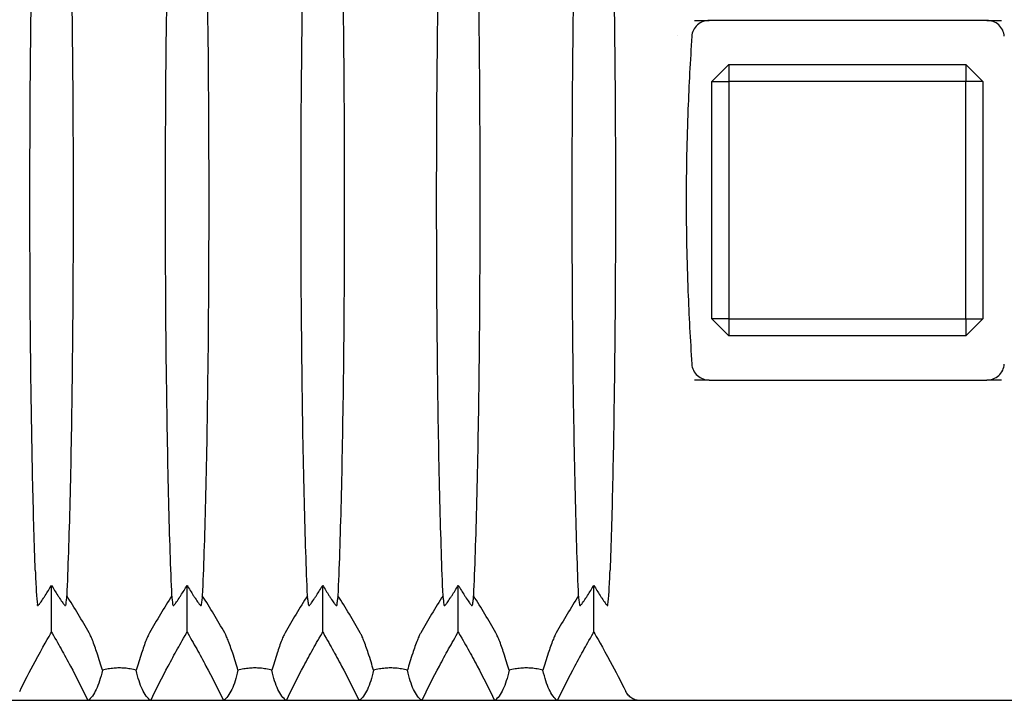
# Model space of a CAD drawing. Header units: millimetres. Extents: x 399 to 6076, y -1991 to 1602.
# Tile 276 of 324: x 5868 to 5897, y -252 to -232. Entities that reach past the tile are written whole.
import ezdxf

# ---------------------------------------------------------------- set-up
doc = ezdxf.new("R2010")
doc.units = ezdxf.units.MM
doc.layers.add('AM_5', color=3, linetype='Continuous', lineweight=25)
doc.layers.add('可見 (ISO)', color=7, linetype='Continuous', lineweight=25)
doc.styles.add('尺寸標註', font='romans.shx', dxfattribs={"bigfont": 'CHINESET.SHX'})
doc.dimstyles.new('CNS1$0', dxfattribs={"dimtxt": 2.5, "dimasz": 2.5, "dimexe": 1, "dimexo": 1, "dimgap": 1.5, "dimtad": 1, "dimtoh": 1, "dimdec": 1, "dimdsep": 46, "dimtxsty": '尺寸標註', "dimcen": 0, "dimclrd": 2, "dimclre": 2, "dimclrt": 1, "dimadec": 0, "dimazin": 2, "dimtp": 0.1, "dimtm": 0.1, "dimtfac": 0.71, "dimtdec": 1, "dimtmove": 0, "dimatfit": 0, "dimfxl": 0, "dimlwd": 13, "dimlwe": 13, "dimarcsym": 0})

# ---------------------------------------------------------------- blocks, each defined once
blk = doc.blocks.new('*D458')
at = {"layer": 'AM_5', "color": 2, "lineweight": 13}
for p, q in [((5921.977, -238.083), (5921.977, -275.527)), ((5804.457, -255.583), (5804.457, -275.527)), ((5919.477, -274.527), (5806.957, -274.527))]:
    blk.add_line(p, q, dxfattribs=at)
at = {"layer": 'AM_5', "color": 2}
for points in [[(5806.957, -274.11), (5806.957, -274.944), (5804.457, -274.527)], [(5919.477, -274.11), (5919.477, -274.944), (5921.977, -274.527)]]:
    blk.add_solid(points, dxfattribs=at)
at = {"layer": 'Defpoints', "color": 0}
for p in [(5921.977, -237.083), (5804.457, -254.583), (5804.457, -274.527)]:
    blk.add_point(p, dxfattribs=at)
at = {"layer": 'AM_5', "color": 1, "insert": (5863.217, -271.777), "char_height": 2.5, "attachment_point": 5, "style": '尺寸標註'}
blk.add_mtext('117.5', dxfattribs=at)

msp = doc.modelspace()

# ---------------------------------------------------------------- linework, layer by layer
at = {"layer": '可見 (ISO)'}
for p, q in [((5887.496, -231.783), (5887.933, -231.783)), ((5896.121, -231.783), (5887.933, -231.783)), ((5896.121, -231.783), (5896.558, -231.783)), ((5887.006, -232.242), (5887.006, -232.242)), ((5888.506, -233.083), (5888.006, -233.583)), ((5888.506, -233.083), (5895.506, -233.083)), ((5888.506, -233.083), (5888.506, -233.583)), ((5895.506, -233.083), (5895.506, -233.583)), ((5896.006, -233.583), (5895.506, -233.083)), ((5888.006, -240.583), (5888.006, -233.583)), ((5888.006, -233.583), (5888.506, -233.583)), ((5895.506, -233.583), (5888.506, -233.583)), ((5888.506, -233.583), (5888.506, -240.583)), ((5895.506, -240.583), (5895.506, -233.583)), ((5896.006, -233.583), (5895.506, -233.583)), ((5896.006, -233.583), (5896.006, -240.583)), ((5888.006, -240.583), (5888.506, -241.083)), ((5888.506, -240.583), (5888.006, -240.583)), ((5888.506, -240.583), (5895.506, -240.583)), ((5888.506, -240.583), (5888.506, -241.083)), ((5895.506, -241.083), (5896.006, -240.583)), ((5895.506, -240.583), (5895.506, -241.083)), ((5895.506, -240.583), (5896.006, -240.583)), ((5895.506, -241.083), (5888.506, -241.083)), ((5887.933, -242.383), (5887.496, -242.383)), ((5887.933, -242.383), (5896.121, -242.383)), ((5896.558, -242.383), (5896.121, -242.383)), ((5867.997, -248.083), (5867.997, -248.083)), ((5885.057, -248.083), (5885.057, -248.083)), ((5868.527, -249.814), (5868.527, -248.434)), ((5872.527, -249.814), (5872.527, -248.434)), ((5876.527, -249.814), (5876.527, -248.434)), ((5880.527, -249.814), (5880.527, -248.434)), ((5884.527, -249.814), (5884.527, -248.434)), ((5869.599, -251.833), (5867.148, -251.833)), ((5871.455, -251.833), (5869.599, -251.833)), ((5873.599, -251.833), (5871.455, -251.833)), ((5875.455, -251.833), (5873.599, -251.833)), ((5877.599, -251.833), (5875.455, -251.833)), ((5879.455, -251.833), (5877.599, -251.833)), ((5881.599, -251.833), (5879.455, -251.833)), ((5883.455, -251.833), (5881.599, -251.833)), ((5885.907, -251.833), (5883.455, -251.833)), ((5898.148, -251.833), (5885.907, -251.833))]:
    msp.add_line(p, q, dxfattribs=at)
for centre, major_axis, ratio, start_param, end_param in [((5847.313, -260.792), (24.612, 4.722), 0.903498, 0.293741, 0.349549), ((5893.742, -260.792), (-24.612, 4.722), 0.903498, 5.933636, 5.989445), ((5851.313, -260.792), (24.612, 4.722), 0.903498, 0.293741, 0.349549), ((5897.742, -260.792), (-24.612, 4.722), 0.903498, 5.933636, 5.989445), ((5855.313, -260.792), (24.612, 4.722), 0.903498, 0.293741, 0.349549), ((5901.742, -260.792), (-24.612, 4.722), 0.903498, 5.933636, 5.989445), ((5859.313, -260.792), (24.612, 4.722), 0.903498, 0.293741, 0.349549), ((5905.742, -260.792), (-24.612, 4.722), 0.903498, 5.933636, 5.989445), ((5844.762, 5104.461), (-39.431, 5356.315), 0.004413, 3.174069, 3.174214)]:
    msp.add_ellipse(centre, major_axis=major_axis, ratio=ratio, start_param=start_param, end_param=end_param, dxfattribs=at)
for points, knots in [([(5868.975, -225.427), (5869.01, -226.212), (5869.042, -227.152), (5869.095, -229.294), (5869.117, -230.489), (5869.154, -233.454), (5869.165, -235.263), (5869.165, -238.888), (5869.154, -240.697), (5869.117, -243.665), (5869.095, -244.864), (5869.042, -247.01), (5869.01, -247.953), (5868.975, -248.74)], [0.000001, 0.000001, 0.000001, 0.000001, 0.408065, 0.408065, 0.818786, 0.818786, 1.357583, 1.357583, 1.896436, 1.896436, 2.308017, 2.308017, 2.716908, 2.716908, 2.716908, 2.716908]), ([(5872.079, -248.74), (5872.044, -247.954), (5872.013, -247.014), (5871.96, -244.872), (5871.938, -243.677), (5871.9, -240.712), (5871.889, -238.903), (5871.889, -235.278), (5871.9, -233.469), (5871.938, -230.501), (5871.959, -229.302), (5872.013, -227.156), (5872.044, -226.214), (5872.079, -225.427)], [0.000001, 0.000001, 0.000001, 0.000001, 0.408065, 0.408065, 0.818786, 0.818786, 1.357583, 1.357583, 1.896436, 1.896436, 2.308017, 2.308017, 2.716908, 2.716908, 2.716908, 2.716908]), ([(5872.975, -225.427), (5873.01, -226.212), (5873.042, -227.152), (5873.095, -229.294), (5873.117, -230.489), (5873.154, -233.454), (5873.165, -235.263), (5873.165, -238.888), (5873.154, -240.697), (5873.117, -243.665), (5873.095, -244.864), (5873.042, -247.01), (5873.01, -247.953), (5872.975, -248.74)], [0.000001, 0.000001, 0.000001, 0.000001, 0.408065, 0.408065, 0.818786, 0.818786, 1.357583, 1.357583, 1.896436, 1.896436, 2.308017, 2.308017, 2.716908, 2.716908, 2.716908, 2.716908]), ([(5876.079, -248.74), (5876.044, -247.954), (5876.013, -247.014), (5875.96, -244.872), (5875.938, -243.677), (5875.9, -240.712), (5875.889, -238.903), (5875.889, -235.278), (5875.9, -233.469), (5875.938, -230.501), (5875.959, -229.302), (5876.013, -227.156), (5876.044, -226.214), (5876.079, -225.427)], [0.000001, 0.000001, 0.000001, 0.000001, 0.408065, 0.408065, 0.818786, 0.818786, 1.357583, 1.357583, 1.896436, 1.896436, 2.308017, 2.308017, 2.716908, 2.716908, 2.716908, 2.716908]), ([(5876.975, -225.427), (5877.01, -226.212), (5877.042, -227.152), (5877.095, -229.294), (5877.117, -230.489), (5877.154, -233.454), (5877.165, -235.263), (5877.165, -238.888), (5877.154, -240.697), (5877.117, -243.665), (5877.095, -244.864), (5877.042, -247.01), (5877.01, -247.953), (5876.975, -248.74)], [0.000001, 0.000001, 0.000001, 0.000001, 0.408065, 0.408065, 0.818786, 0.818786, 1.357583, 1.357583, 1.896436, 1.896436, 2.308017, 2.308017, 2.716908, 2.716908, 2.716908, 2.716908]), ([(5880.079, -248.74), (5880.044, -247.954), (5880.013, -247.014), (5879.96, -244.872), (5879.938, -243.677), (5879.9, -240.712), (5879.889, -238.903), (5879.889, -235.278), (5879.9, -233.469), (5879.938, -230.501), (5879.959, -229.302), (5880.013, -227.156), (5880.044, -226.214), (5880.079, -225.427)], [0.000001, 0.000001, 0.000001, 0.000001, 0.408065, 0.408065, 0.818786, 0.818786, 1.357583, 1.357583, 1.896436, 1.896436, 2.308017, 2.308017, 2.716908, 2.716908, 2.716908, 2.716908]), ([(5880.975, -225.427), (5881.01, -226.212), (5881.042, -227.152), (5881.095, -229.294), (5881.117, -230.489), (5881.154, -233.454), (5881.165, -235.263), (5881.165, -238.888), (5881.154, -240.697), (5881.117, -243.665), (5881.095, -244.864), (5881.042, -247.01), (5881.01, -247.953), (5880.975, -248.74)], [0.000001, 0.000001, 0.000001, 0.000001, 0.408065, 0.408065, 0.818786, 0.818786, 1.357583, 1.357583, 1.896436, 1.896436, 2.308017, 2.308017, 2.716908, 2.716908, 2.716908, 2.716908]), ([(5884.079, -248.74), (5884.044, -247.954), (5884.013, -247.014), (5883.96, -244.872), (5883.938, -243.677), (5883.9, -240.712), (5883.889, -238.903), (5883.889, -235.278), (5883.9, -233.469), (5883.938, -230.501), (5883.959, -229.302), (5884.013, -227.156), (5884.044, -226.214), (5884.079, -225.427)], [0.000001, 0.000001, 0.000001, 0.000001, 0.408065, 0.408065, 0.818786, 0.818786, 1.357583, 1.357583, 1.896436, 1.896436, 2.308017, 2.308017, 2.716908, 2.716908, 2.716908, 2.716908]), ([(5868.049, -247.988), (5868.021, -247.241), (5867.996, -246.39), (5867.953, -244.507), (5867.935, -243.482), (5867.9, -240.711), (5867.889, -238.902), (5867.889, -235.277), (5867.9, -233.468), (5867.935, -230.694), (5867.953, -229.667), (5867.996, -227.78), (5868.021, -226.926), (5868.049, -226.178)], [0.000001, 0.000001, 0.000001, 0.000001, 0.347263, 0.347263, 0.696748, 0.696748, 1.236931, 1.236931, 1.777162, 1.777162, 2.127375, 2.127375, 2.47533, 2.47533, 2.47533, 2.47533]), ([(5885.006, -226.178), (5885.034, -226.925), (5885.059, -227.777), (5885.101, -229.659), (5885.119, -230.684), (5885.154, -233.455), (5885.165, -235.264), (5885.165, -238.889), (5885.154, -240.698), (5885.119, -243.472), (5885.102, -244.499), (5885.059, -246.386), (5885.034, -247.24), (5885.006, -247.988)], [0.000001, 0.000001, 0.000001, 0.000001, 0.347263, 0.347263, 0.696748, 0.696748, 1.236931, 1.236931, 1.777162, 1.777162, 2.127375, 2.127375, 2.47533, 2.47533, 2.47533, 2.47533]), ([(5887.933, -231.783), (5887.871, -231.783), (5887.809, -231.794), (5887.689, -231.838), (5887.631, -231.872), (5887.533, -231.96), (5887.493, -232.012), (5887.437, -232.128), (5887.421, -232.189), (5887.417, -232.252)], [-0.07695637, -0.07695637, -0.07695637, -0.07695637, -0.05829865, -0.05829865, -0.03852871, -0.03852871, -0.01889336, -0.01889336, 0, 0, 0, 0]), ([(5896.637, -232.252), (5896.633, -232.189), (5896.617, -232.128), (5896.561, -232.013), (5896.521, -231.96), (5896.424, -231.872), (5896.366, -231.838), (5896.246, -231.794), (5896.184, -231.783), (5896.121, -231.783)], [-0.07705692, -0.07705692, -0.07705692, -0.07705692, -0.05816651, -0.05816651, -0.03850763, -0.03850763, -0.01871181, -0.01871181, 0, 0, 0, 0]), ([(5887.417, -232.252), (5887.371, -232.97), (5887.333, -233.684), (5887.27, -235.3), (5887.252, -236.186), (5887.252, -237.981), (5887.27, -238.867), (5887.333, -240.482), (5887.371, -241.196), (5887.417, -241.914)], [0.000001, 0.000001, 0.000001, 0.000001, 0.2159117, 0.2159117, 0.4853276, 0.4853276, 0.7547435, 0.7547435, 0.9706542, 0.9706542, 0.9706542, 0.9706542]), ([(5887.417, -241.914), (5887.421, -241.977), (5887.437, -242.038), (5887.493, -242.154), (5887.533, -242.206), (5887.631, -242.294), (5887.688, -242.328), (5887.809, -242.372), (5887.871, -242.383), (5887.933, -242.383)], [-0.07705692, -0.07705692, -0.07705692, -0.07705692, -0.05816651, -0.05816651, -0.03850763, -0.03850763, -0.01871181, -0.01871181, 0, 0, 0, 0]), ([(5896.121, -242.383), (5896.184, -242.383), (5896.246, -242.372), (5896.366, -242.328), (5896.423, -242.294), (5896.521, -242.206), (5896.561, -242.154), (5896.617, -242.038), (5896.633, -241.977), (5896.637, -241.914)], [-0.07695637, -0.07695637, -0.07695637, -0.07695637, -0.05829865, -0.05829865, -0.03852871, -0.03852871, -0.01889336, -0.01889336, 0, 0, 0, 0]), ([(5868.049, -247.988), (5868.058, -248.232), (5868.067, -248.439), (5868.089, -248.78), (5868.1, -248.908), (5868.112, -248.999)], [0, 0, 0, 0, 0.1133205, 0.1133205, 0.2273304, 0.2273304, 0.2273304, 0.2273304]), ([(5884.943, -248.999), (5884.955, -248.908), (5884.966, -248.78), (5884.987, -248.439), (5884.997, -248.232), (5885.006, -247.988)], [0, 0, 0, 0, 0.1140343, 0.1140343, 0.2273797, 0.2273797, 0.2273797, 0.2273797]), ([(5868.115, -249.024), (5868.115, -249.03), (5868.118, -249.032), (5868.129, -249.029), (5868.137, -249.022), (5868.16, -248.998), (5868.178, -248.975), (5868.222, -248.915), (5868.254, -248.869), (5868.307, -248.787), (5868.326, -248.759), (5868.404, -248.636), (5868.468, -248.534), (5868.527, -248.434)], [-0.1004113, -0.1004113, -0.1004113, -0.1004113, -0.0910518, -0.0910518, -0.0813066, -0.0813066, -0.0662747, -0.0662747, -0.0452497, -0.0452497, -0.0347369, -0.0347369, -0.000001, -0.000001, -0.000001, -0.000001]), ([(5868.527, -248.434), (5868.587, -248.534), (5868.651, -248.637), (5868.729, -248.759), (5868.747, -248.788), (5868.801, -248.869), (5868.833, -248.915), (5868.877, -248.976), (5868.895, -248.998), (5868.918, -249.022), (5868.926, -249.029), (5868.936, -249.032), (5868.939, -249.03), (5868.94, -249.024)], [-0.08024384, -0.08024384, -0.08024384, -0.08024384, -0.05244875, -0.05244875, -0.04403813, -0.04403813, -0.02725332, -0.02725332, -0.01524627, -0.01524627, -0.00747113, -0.00747113, -0.000001, -0.000001, -0.000001, -0.000001]), ([(5872.115, -249.024), (5872.115, -249.03), (5872.118, -249.032), (5872.129, -249.029), (5872.137, -249.022), (5872.16, -248.998), (5872.178, -248.975), (5872.222, -248.915), (5872.254, -248.869), (5872.307, -248.787), (5872.326, -248.759), (5872.404, -248.636), (5872.468, -248.534), (5872.527, -248.434)], [-0.1004113, -0.1004113, -0.1004113, -0.1004113, -0.0910518, -0.0910518, -0.0813066, -0.0813066, -0.0662747, -0.0662747, -0.0452497, -0.0452497, -0.0347369, -0.0347369, -0.000001, -0.000001, -0.000001, -0.000001]), ([(5872.527, -248.434), (5872.587, -248.534), (5872.651, -248.637), (5872.729, -248.759), (5872.747, -248.788), (5872.801, -248.869), (5872.833, -248.915), (5872.877, -248.976), (5872.895, -248.998), (5872.918, -249.022), (5872.926, -249.029), (5872.936, -249.032), (5872.939, -249.03), (5872.94, -249.024)], [-0.08024384, -0.08024384, -0.08024384, -0.08024384, -0.05244875, -0.05244875, -0.04403813, -0.04403813, -0.02725332, -0.02725332, -0.01524627, -0.01524627, -0.00747113, -0.00747113, -0.000001, -0.000001, -0.000001, -0.000001]), ([(5876.115, -249.024), (5876.115, -249.03), (5876.118, -249.032), (5876.129, -249.029), (5876.137, -249.022), (5876.16, -248.998), (5876.178, -248.975), (5876.222, -248.915), (5876.254, -248.869), (5876.307, -248.787), (5876.326, -248.759), (5876.404, -248.636), (5876.468, -248.534), (5876.527, -248.434)], [-0.1004113, -0.1004113, -0.1004113, -0.1004113, -0.0910518, -0.0910518, -0.0813066, -0.0813066, -0.0662747, -0.0662747, -0.0452497, -0.0452497, -0.0347369, -0.0347369, -0.000001, -0.000001, -0.000001, -0.000001]), ([(5876.527, -248.434), (5876.587, -248.534), (5876.651, -248.637), (5876.729, -248.759), (5876.747, -248.788), (5876.801, -248.869), (5876.833, -248.915), (5876.877, -248.976), (5876.895, -248.998), (5876.918, -249.022), (5876.926, -249.029), (5876.936, -249.032), (5876.939, -249.03), (5876.94, -249.024)], [-0.08024384, -0.08024384, -0.08024384, -0.08024384, -0.05244875, -0.05244875, -0.04403813, -0.04403813, -0.02725332, -0.02725332, -0.01524627, -0.01524627, -0.00747113, -0.00747113, -0.000001, -0.000001, -0.000001, -0.000001]), ([(5880.115, -249.024), (5880.115, -249.03), (5880.118, -249.032), (5880.129, -249.029), (5880.137, -249.022), (5880.16, -248.998), (5880.178, -248.975), (5880.222, -248.915), (5880.254, -248.869), (5880.307, -248.787), (5880.326, -248.759), (5880.404, -248.636), (5880.468, -248.534), (5880.527, -248.434)], [-0.1004113, -0.1004113, -0.1004113, -0.1004113, -0.0910518, -0.0910518, -0.0813066, -0.0813066, -0.0662747, -0.0662747, -0.0452497, -0.0452497, -0.0347369, -0.0347369, -0.000001, -0.000001, -0.000001, -0.000001]), ([(5880.527, -248.434), (5880.587, -248.534), (5880.651, -248.637), (5880.729, -248.759), (5880.747, -248.788), (5880.801, -248.869), (5880.833, -248.915), (5880.877, -248.976), (5880.895, -248.998), (5880.918, -249.022), (5880.926, -249.029), (5880.936, -249.032), (5880.939, -249.03), (5880.94, -249.024)], [-0.08024384, -0.08024384, -0.08024384, -0.08024384, -0.05244875, -0.05244875, -0.04403813, -0.04403813, -0.02725332, -0.02725332, -0.01524627, -0.01524627, -0.00747113, -0.00747113, -0.000001, -0.000001, -0.000001, -0.000001]), ([(5884.115, -249.024), (5884.115, -249.03), (5884.118, -249.032), (5884.129, -249.029), (5884.137, -249.022), (5884.16, -248.998), (5884.178, -248.975), (5884.222, -248.915), (5884.254, -248.869), (5884.307, -248.787), (5884.326, -248.759), (5884.404, -248.636), (5884.468, -248.534), (5884.527, -248.434)], [-0.1004113, -0.1004113, -0.1004113, -0.1004113, -0.0910518, -0.0910518, -0.0813066, -0.0813066, -0.0662747, -0.0662747, -0.0452497, -0.0452497, -0.0347369, -0.0347369, -0.000001, -0.000001, -0.000001, -0.000001]), ([(5884.527, -248.434), (5884.587, -248.534), (5884.651, -248.637), (5884.729, -248.759), (5884.747, -248.788), (5884.801, -248.869), (5884.833, -248.915), (5884.877, -248.976), (5884.895, -248.998), (5884.918, -249.022), (5884.926, -249.029), (5884.936, -249.032), (5884.939, -249.03), (5884.94, -249.024)], [-0.08024384, -0.08024384, -0.08024384, -0.08024384, -0.05244875, -0.05244875, -0.04403813, -0.04403813, -0.02725332, -0.02725332, -0.01524627, -0.01524627, -0.00747113, -0.00747113, -0.000001, -0.000001, -0.000001, -0.000001]), ([(5868.975, -248.74), (5868.97, -248.788), (5868.964, -248.837), (5868.952, -248.931), (5868.946, -248.978), (5868.94, -249.024)], [0.000001, 0.000001, 0.000001, 0.000001, 0.0583626, 0.0583626, 0.1171488, 0.1171488, 0.1171488, 0.1171488]), ([(5872.115, -249.024), (5872.109, -248.978), (5872.103, -248.931), (5872.091, -248.837), (5872.085, -248.788), (5872.079, -248.74)], [0.000001, 0.000001, 0.000001, 0.000001, 0.0584689, 0.0584689, 0.1165144, 0.1165144, 0.1165144, 0.1165144]), ([(5872.975, -248.74), (5872.97, -248.788), (5872.964, -248.837), (5872.952, -248.931), (5872.946, -248.978), (5872.94, -249.024)], [0.000001, 0.000001, 0.000001, 0.000001, 0.0583626, 0.0583626, 0.1171488, 0.1171488, 0.1171488, 0.1171488]), ([(5876.115, -249.024), (5876.109, -248.978), (5876.103, -248.931), (5876.091, -248.837), (5876.085, -248.788), (5876.079, -248.74)], [0.000001, 0.000001, 0.000001, 0.000001, 0.0584689, 0.0584689, 0.1165144, 0.1165144, 0.1165144, 0.1165144]), ([(5876.975, -248.74), (5876.97, -248.788), (5876.964, -248.837), (5876.952, -248.931), (5876.946, -248.978), (5876.94, -249.024)], [0.000001, 0.000001, 0.000001, 0.000001, 0.0583626, 0.0583626, 0.1171488, 0.1171488, 0.1171488, 0.1171488]), ([(5880.115, -249.024), (5880.109, -248.978), (5880.103, -248.931), (5880.091, -248.837), (5880.085, -248.788), (5880.079, -248.74)], [0.000001, 0.000001, 0.000001, 0.000001, 0.0584689, 0.0584689, 0.1165144, 0.1165144, 0.1165144, 0.1165144]), ([(5880.975, -248.74), (5880.97, -248.788), (5880.964, -248.837), (5880.952, -248.931), (5880.946, -248.978), (5880.94, -249.024)], [0.000001, 0.000001, 0.000001, 0.000001, 0.0583626, 0.0583626, 0.1171488, 0.1171488, 0.1171488, 0.1171488]), ([(5884.115, -249.024), (5884.109, -248.978), (5884.103, -248.931), (5884.091, -248.837), (5884.085, -248.788), (5884.079, -248.74)], [0.000001, 0.000001, 0.000001, 0.000001, 0.0584689, 0.0584689, 0.1165144, 0.1165144, 0.1165144, 0.1165144]), ([(5867.588, -251.559), (5867.734, -251.263), (5867.885, -250.969), (5868.255, -250.281), (5868.465, -249.921), (5868.527, -249.814)], [0.000001, 0.000001, 0.000001, 0.000001, 0.1003793, 0.1003793, 0.2370577, 0.2370577, 0.2370577, 0.2370577]), ([(5868.527, -249.814), (5868.537, -249.831), (5868.623, -249.978), (5868.717, -250.144), (5868.764, -250.226), (5868.904, -250.476), (5868.995, -250.643), (5869.263, -251.149), (5869.435, -251.489), (5869.599, -251.833)], [0.000001, 0.000001, 0.000001, 0.000001, 0.00576801, 0.00576801, 0.01151589, 0.01151589, 0.02303402, 0.02303402, 0.04608415, 0.04608415, 0.04608415, 0.04608415]), ([(5871.455, -251.833), (5871.62, -251.489), (5871.791, -251.149), (5872.06, -250.643), (5872.151, -250.476), (5872.29, -250.226), (5872.337, -250.144), (5872.432, -249.978), (5872.518, -249.831), (5872.527, -249.814)], [0.000001, 0.000001, 0.000001, 0.000001, 0.1158104, 0.1158104, 0.1736801, 0.1736801, 0.2025589, 0.2025589, 0.2315337, 0.2315337, 0.2315337, 0.2315337]), ([(5872.527, -249.814), (5872.537, -249.831), (5872.623, -249.978), (5872.717, -250.144), (5872.764, -250.226), (5872.904, -250.476), (5872.995, -250.643), (5873.263, -251.149), (5873.435, -251.489), (5873.599, -251.833)], [0.000001, 0.000001, 0.000001, 0.000001, 0.00576801, 0.00576801, 0.01151589, 0.01151589, 0.02303402, 0.02303402, 0.04608415, 0.04608415, 0.04608415, 0.04608415]), ([(5875.455, -251.833), (5875.62, -251.489), (5875.791, -251.149), (5876.06, -250.643), (5876.151, -250.476), (5876.29, -250.226), (5876.337, -250.144), (5876.432, -249.978), (5876.518, -249.831), (5876.527, -249.814)], [0.000001, 0.000001, 0.000001, 0.000001, 0.1158103, 0.1158103, 0.1736801, 0.1736801, 0.2025589, 0.2025589, 0.2315337, 0.2315337, 0.2315337, 0.2315337]), ([(5876.527, -249.814), (5876.537, -249.831), (5876.623, -249.978), (5876.717, -250.144), (5876.764, -250.226), (5876.904, -250.476), (5876.995, -250.643), (5877.263, -251.149), (5877.435, -251.489), (5877.599, -251.833)], [0.000001, 0.000001, 0.000001, 0.000001, 0.00576801, 0.00576801, 0.01151589, 0.01151589, 0.02303401, 0.02303401, 0.04608415, 0.04608415, 0.04608415, 0.04608415]), ([(5879.455, -251.833), (5879.62, -251.489), (5879.791, -251.149), (5880.06, -250.643), (5880.151, -250.476), (5880.29, -250.226), (5880.337, -250.144), (5880.432, -249.978), (5880.518, -249.831), (5880.527, -249.814)], [0.000001, 0.000001, 0.000001, 0.000001, 0.1158103, 0.1158103, 0.1736801, 0.1736801, 0.2025589, 0.2025589, 0.2315337, 0.2315337, 0.2315337, 0.2315337]), ([(5880.527, -249.814), (5880.537, -249.831), (5880.623, -249.978), (5880.717, -250.144), (5880.764, -250.226), (5880.904, -250.476), (5880.995, -250.643), (5881.263, -251.149), (5881.435, -251.489), (5881.599, -251.833)], [0.000001, 0.000001, 0.000001, 0.000001, 0.00576801, 0.00576801, 0.01151589, 0.01151589, 0.02303401, 0.02303401, 0.04608415, 0.04608415, 0.04608415, 0.04608415]), ([(5883.455, -251.833), (5883.62, -251.489), (5883.791, -251.149), (5884.06, -250.643), (5884.151, -250.476), (5884.29, -250.226), (5884.337, -250.144), (5884.432, -249.978), (5884.518, -249.831), (5884.527, -249.814)], [0.000001, 0.000001, 0.000001, 0.000001, 0.1158103, 0.1158103, 0.1736801, 0.1736801, 0.2025589, 0.2025589, 0.2315337, 0.2315337, 0.2315337, 0.2315337]), ([(5884.527, -249.814), (5884.59, -249.921), (5884.799, -250.281), (5885.169, -250.969), (5885.321, -251.263), (5885.467, -251.559)], [0.000001, 0.000001, 0.000001, 0.000001, 0.0373403, 0.0373403, 0.06476276, 0.06476276, 0.06476276, 0.06476276]), ([(5870.027, -250.937), (5869.982, -250.781), (5869.928, -250.603), (5869.828, -250.297), (5869.782, -250.166), (5869.718, -250.008), (5869.699, -249.964), (5869.672, -249.905), (5869.665, -249.889), (5869.65, -249.859), (5869.643, -249.846), (5869.636, -249.834)], [0.000001, 0.000001, 0.000001, 0.000001, 0.0714924, 0.0714924, 0.1277503, 0.1277503, 0.146606, 0.146606, 0.1538685, 0.1538685, 0.1602048, 0.1602048, 0.1602048, 0.1602048]), ([(5871.419, -249.834), (5871.412, -249.846), (5871.405, -249.859), (5871.39, -249.889), (5871.382, -249.905), (5871.355, -249.964), (5871.336, -250.008), (5871.273, -250.166), (5871.227, -250.297), (5871.127, -250.604), (5871.073, -250.782), (5871.027, -250.937)], [0, 0, 0, 0, 0.0047042, 0.0047042, 0.0100974, 0.0100974, 0.0241052, 0.0241052, 0.0657013, 0.0657013, 0.1178924, 0.1178924, 0.1178924, 0.1178924]), ([(5874.027, -250.937), (5873.982, -250.781), (5873.928, -250.603), (5873.828, -250.297), (5873.782, -250.166), (5873.718, -250.008), (5873.699, -249.964), (5873.672, -249.905), (5873.665, -249.889), (5873.65, -249.859), (5873.643, -249.846), (5873.636, -249.834)], [0.000001, 0.000001, 0.000001, 0.000001, 0.0714924, 0.0714924, 0.1277503, 0.1277503, 0.146606, 0.146606, 0.1538685, 0.1538685, 0.1602048, 0.1602048, 0.1602048, 0.1602048]), ([(5875.419, -249.834), (5875.412, -249.846), (5875.405, -249.859), (5875.39, -249.889), (5875.382, -249.905), (5875.355, -249.964), (5875.336, -250.008), (5875.273, -250.166), (5875.227, -250.297), (5875.127, -250.604), (5875.073, -250.782), (5875.027, -250.937)], [0, 0, 0, 0, 0.0047042, 0.0047042, 0.0100974, 0.0100974, 0.0241052, 0.0241052, 0.0657013, 0.0657013, 0.1178924, 0.1178924, 0.1178924, 0.1178924]), ([(5878.027, -250.937), (5877.982, -250.781), (5877.928, -250.603), (5877.828, -250.297), (5877.782, -250.166), (5877.718, -250.008), (5877.699, -249.964), (5877.672, -249.905), (5877.665, -249.889), (5877.65, -249.859), (5877.643, -249.846), (5877.636, -249.834)], [0.000001, 0.000001, 0.000001, 0.000001, 0.0714922, 0.0714922, 0.1278125, 0.1278125, 0.1466939, 0.1466939, 0.1539664, 0.1539664, 0.1603115, 0.1603115, 0.1603115, 0.1603115]), ([(5879.419, -249.834), (5879.412, -249.846), (5879.405, -249.859), (5879.39, -249.889), (5879.382, -249.905), (5879.355, -249.964), (5879.336, -250.008), (5879.273, -250.166), (5879.227, -250.297), (5879.127, -250.604), (5879.073, -250.782), (5879.027, -250.937)], [0, 0, 0, 0, 0.0047033, 0.0047033, 0.0100954, 0.0100954, 0.0241002, 0.0241002, 0.0656763, 0.0656763, 0.1177835, 0.1177835, 0.1177835, 0.1177835]), ([(5882.027, -250.937), (5881.982, -250.781), (5881.928, -250.603), (5881.828, -250.297), (5881.782, -250.166), (5881.718, -250.008), (5881.699, -249.964), (5881.672, -249.905), (5881.665, -249.889), (5881.65, -249.859), (5881.643, -249.846), (5881.636, -249.834)], [0.000001, 0.000001, 0.000001, 0.000001, 0.0714922, 0.0714922, 0.1278125, 0.1278125, 0.1466939, 0.1466939, 0.1539664, 0.1539664, 0.1603115, 0.1603115, 0.1603115, 0.1603115]), ([(5883.419, -249.834), (5883.412, -249.846), (5883.405, -249.859), (5883.39, -249.889), (5883.382, -249.905), (5883.355, -249.964), (5883.336, -250.008), (5883.273, -250.166), (5883.227, -250.297), (5883.127, -250.604), (5883.073, -250.782), (5883.027, -250.937)], [0, 0, 0, 0, 0.0047033, 0.0047033, 0.0100954, 0.0100954, 0.0241002, 0.0241002, 0.0656763, 0.0656763, 0.1177835, 0.1177835, 0.1177835, 0.1177835]), ([(5870.027, -250.937), (5869.977, -251.164), (5869.917, -251.352), (5869.775, -251.651), (5869.694, -251.761), (5869.599, -251.833)], [0.000001, 0.000001, 0.000001, 0.000001, 0.3426184, 0.3426184, 0.6852542, 0.6852542, 0.6852542, 0.6852542]), ([(5871.027, -250.937), (5870.977, -250.923), (5870.918, -250.909), (5870.8, -250.889), (5870.743, -250.881), (5870.632, -250.872), (5870.58, -250.87), (5870.473, -250.87), (5870.422, -250.873), (5870.31, -250.881), (5870.254, -250.889), (5870.136, -250.909), (5870.078, -250.923), (5870.027, -250.937)], [-0.1247327, -0.1247327, -0.1247327, -0.1247327, -0.0982902, -0.0982902, -0.0783586, -0.0783586, -0.0623217, -0.0623217, -0.0462805, -0.0462805, -0.0263058, -0.0263058, -0.000001, -0.000001, -0.000001, -0.000001]), ([(5871.455, -251.833), (5871.361, -251.761), (5871.279, -251.651), (5871.137, -251.352), (5871.078, -251.164), (5871.027, -250.937)], [0.000001, 0.000001, 0.000001, 0.000001, 0.3426564, 0.3426564, 0.6852179, 0.6852179, 0.6852179, 0.6852179]), ([(5874.027, -250.937), (5873.977, -251.164), (5873.917, -251.352), (5873.775, -251.651), (5873.694, -251.761), (5873.599, -251.833)], [0.000001, 0.000001, 0.000001, 0.000001, 0.3426184, 0.3426184, 0.6852542, 0.6852542, 0.6852542, 0.6852542]), ([(5875.027, -250.937), (5874.977, -250.923), (5874.918, -250.909), (5874.8, -250.889), (5874.743, -250.881), (5874.632, -250.872), (5874.58, -250.87), (5874.473, -250.87), (5874.422, -250.873), (5874.31, -250.881), (5874.254, -250.889), (5874.136, -250.909), (5874.078, -250.923), (5874.027, -250.937)], [-0.1247327, -0.1247327, -0.1247327, -0.1247327, -0.0982902, -0.0982902, -0.0783586, -0.0783586, -0.0623217, -0.0623217, -0.0462805, -0.0462805, -0.0263058, -0.0263058, -0.000001, -0.000001, -0.000001, -0.000001]), ([(5875.455, -251.833), (5875.361, -251.761), (5875.279, -251.651), (5875.137, -251.352), (5875.078, -251.164), (5875.027, -250.937)], [0.000001, 0.000001, 0.000001, 0.000001, 0.3426564, 0.3426564, 0.6852179, 0.6852179, 0.6852179, 0.6852179]), ([(5878.027, -250.937), (5877.977, -251.164), (5877.917, -251.352), (5877.775, -251.651), (5877.694, -251.761), (5877.599, -251.833)], [0.000001, 0.000001, 0.000001, 0.000001, 0.3426184, 0.3426184, 0.6852542, 0.6852542, 0.6852542, 0.6852542]), ([(5879.027, -250.937), (5878.977, -250.923), (5878.918, -250.909), (5878.8, -250.889), (5878.743, -250.881), (5878.632, -250.872), (5878.58, -250.87), (5878.473, -250.87), (5878.422, -250.873), (5878.31, -250.881), (5878.254, -250.889), (5878.136, -250.909), (5878.078, -250.923), (5878.027, -250.937)], [-0.1247328, -0.1247328, -0.1247328, -0.1247328, -0.0982905, -0.0982905, -0.0783586, -0.0783586, -0.0623217, -0.0623217, -0.0462805, -0.0462805, -0.0263056, -0.0263056, -0.000001, -0.000001, -0.000001, -0.000001]), ([(5879.455, -251.833), (5879.361, -251.761), (5879.279, -251.651), (5879.137, -251.352), (5879.078, -251.164), (5879.027, -250.937)], [0.000001, 0.000001, 0.000001, 0.000001, 0.3426564, 0.3426564, 0.6852179, 0.6852179, 0.6852179, 0.6852179]), ([(5882.027, -250.937), (5881.977, -251.164), (5881.917, -251.352), (5881.775, -251.651), (5881.694, -251.761), (5881.599, -251.833)], [0.000001, 0.000001, 0.000001, 0.000001, 0.3426184, 0.3426184, 0.6852542, 0.6852542, 0.6852542, 0.6852542]), ([(5883.027, -250.937), (5882.977, -250.923), (5882.918, -250.909), (5882.8, -250.889), (5882.743, -250.881), (5882.632, -250.872), (5882.58, -250.87), (5882.473, -250.87), (5882.422, -250.873), (5882.31, -250.881), (5882.254, -250.889), (5882.136, -250.909), (5882.078, -250.923), (5882.027, -250.937)], [-0.1247328, -0.1247328, -0.1247328, -0.1247328, -0.0982905, -0.0982905, -0.0783586, -0.0783586, -0.0623217, -0.0623217, -0.0462805, -0.0462805, -0.0263056, -0.0263056, -0.000001, -0.000001, -0.000001, -0.000001]), ([(5883.455, -251.833), (5883.361, -251.761), (5883.279, -251.651), (5883.137, -251.352), (5883.078, -251.164), (5883.027, -250.937)], [0.000001, 0.000001, 0.000001, 0.000001, 0.3426564, 0.3426564, 0.6852179, 0.6852179, 0.6852179, 0.6852179]), ([(5885.907, -251.833), (5885.862, -251.833), (5885.817, -251.827), (5885.729, -251.802), (5885.686, -251.784), (5885.607, -251.734), (5885.572, -251.704), (5885.511, -251.637), (5885.486, -251.599), (5885.467, -251.559)], [0.00000001, 0.00000001, 0.00000001, 0.00000001, 0.01347717, 0.01347717, 0.02746432, 0.02746432, 0.0414418, 0.0414418, 0.05499345, 0.05499345, 0.05499345, 0.05499345])]:
    msp.add_open_spline(points, degree=3, knots=knots, dxfattribs=at)
msp.add_open_spline([(5868.115, -249.024), (5868.114, -249.016), (5868.113, -249.008), (5868.112, -248.999)], degree=3, dxfattribs=at)

# ---------------------------------------------------------------- dimensions: what is measured, and where the dimension line sits
at = {"layer": 'AM_5'}
dim = msp.add_linear_dim(base=(5804.457, -274.527), p1=(5921.977, -237.083), p2=(5804.457, -254.583), dimstyle='CNS1$0', override={"dimfxl": 4, "dimarcsym": 1}, dxfattribs=at)
dim.commit()
dim.dimension.update_dxf_attribs({"geometry": '*D458', "text_midpoint": (5863.217, -271.777)})

doc.saveas('drawing.dxf')
